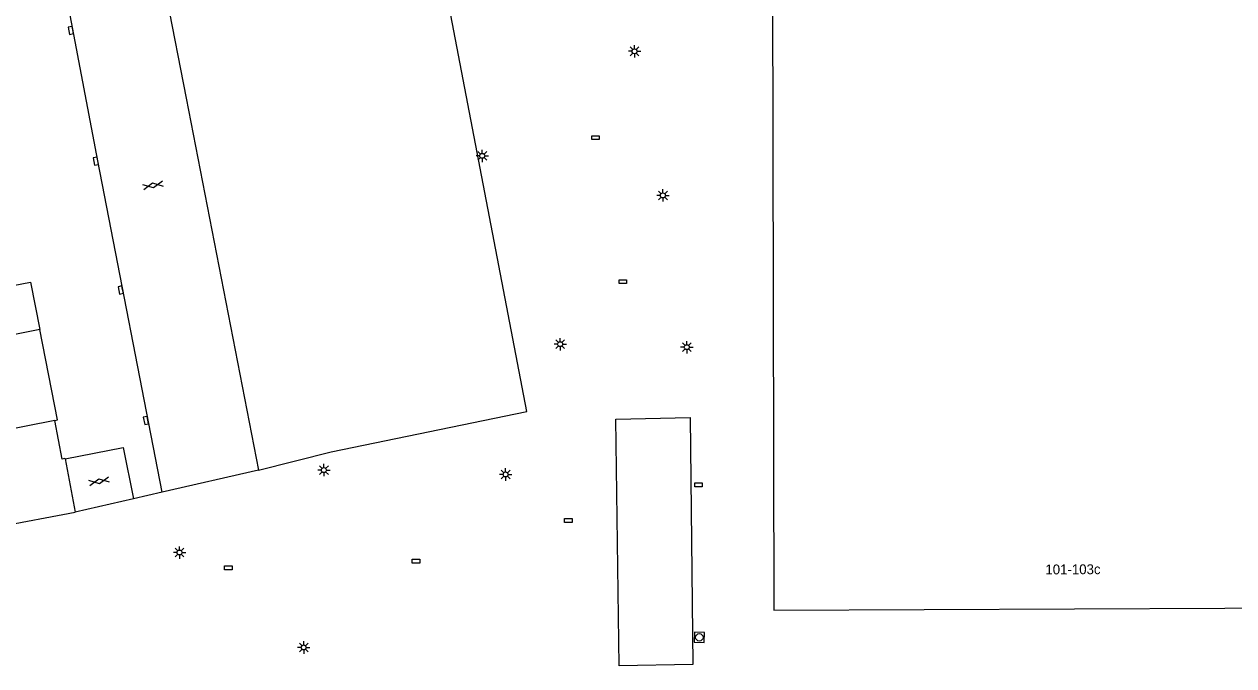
# Model space of a CAD drawing. Extents: x 132999 to 136000, y 398499 to 400501.
# Drawn here: x 133616.6 to 133738.9, y 398741.3 to 398806.2 of the extents above; entities that cross this region are included whole.
import ezdxf

# ---------------------------------------------------------------- set-up
doc = ezdxf.new("R2010")
doc.units = 0
for name, color, linetype in [('gg-afsc-hekwerk', 7, 'Continuous'), ('gg-anno-huisnummerreeks BGT', 7, 'Continuous'), ('gg-bbg-bijgebouw', 7, 'Continuous'), ('gg-bbg-gedigitaliseerde bebouwing', 7, 'Continuous'), ('gg-bbg-gedigitaliseerde bijgebouw', 7, 'Continuous'), ('gg-bbg-luifel en loopbrug', 7, 'Continuous'), ('gg-knt-verharding', 7, 'Continuous'), ('gt-symb-gesloten verharding', 7, 'Continuous'), ('gt-symb-kolk', 7, 'Continuous'), ('gt-symb-kolk center center', 7, 'Continuous'), ('gt-symb-lichtmast', 7, 'Continuous'), ('gt-symb-rioolschacht', 7, 'Continuous')]:
    doc.layers.add(name, color=color, linetype=linetype)

# ---------------------------------------------------------------- blocks, each defined once
blk = doc.blocks.new('gt0-KOLK')
at = {"layer": 'gt-symb-kolk'}
blk.add_lwpolyline([(0, 0), (0.37, 0), (0.37, 0.4), (-0.38, 0.4), (-0.38, 0), (0, 0)], dxfattribs=at)
blk = doc.blocks.new('gt0-GESVH1')
at = {"layer": 'gt-symb-gesloten verharding'}
for p, q in [((-0.99, -0.26), (0.01, 0.24)), ((0.01, -0.26), (-0.99, 0.24)), ((0.01, 0.24), (1.01, -0.26)), ((1.01, 0.24), (0.01, -0.26))]:
    blk.add_line(p, q, dxfattribs=at)
blk = doc.blocks.new('gt0-LMAST')
at = {"layer": 'gt-symb-lichtmast'}
for p, q in [((-0.18, 0.17), (-0.45, 0.44)), ((-0.01, 0.25), (-0.01, 0.62)), ((0.17, 0.17), (0.44, 0.44)), ((-0.26, 0), (-0.63, 0)), ((-0.18, -0.18), (-0.45, -0.45)), ((-0.01, -0.25), (-0.01, -0.63)), ((0.44, -0.45), (0.17, -0.18)), ((0.24, 0), (0.62, 0))]:
    blk.add_line(p, q, dxfattribs=at)
blk.add_circle((-0.01, 0), 0.25, dxfattribs=at)
blk = doc.blocks.new('gt0-KOLKCC')
at = {"layer": 'gt-symb-kolk center center'}
blk.add_lwpolyline([(-0.38, 0.2), (0.38, 0.2), (0.38, -0.2), (-0.38, -0.2)], close=True, dxfattribs=at)
blk = doc.blocks.new('gt0-RS')
at = {"layer": 'gt-symb-rioolschacht'}
blk.add_lwpolyline([(-0.5, -0.5), (0.5, -0.5), (0.5, 0.5), (-0.5, 0.5)], close=True, dxfattribs=at)
blk.add_circle((0, 0), 0.375, dxfattribs=at)

msp = doc.modelspace()

# ---------------------------------------------------------------- linework, layer by layer
at = {"layer": 'gg-afsc-hekwerk'}
for p, q in [((133640.31, 398761.08), (133630.56, 398758.84)), ((133630.56, 398758.84), (133627.66, 398758.17)), ((133627.66, 398758.17), (133621.78, 398756.83))]:
    msp.add_line(p, q, dxfattribs=at)
at = {"layer": 'gg-bbg-bijgebouw'}
for p, q in [((133619.71, 398766.09), (133613.12, 398764.81)), ((133620.76, 398762.22), (133621.78, 398756.83))]:
    msp.add_line(p, q, dxfattribs=at)
msp.add_lwpolyline([(133620.76, 398762.22), (133620.75, 398762.25), (133620.46, 398762.18), (133619.71, 398766.09)], dxfattribs=at)
at = {"layer": 'gg-bbg-gedigitaliseerde bebouwing'}
for p, q in [((133630.33, 398812.39), (133633, 398798.68)), ((133633, 398798.68), (133640.31, 398761.08))]:
    msp.add_line(p, q, dxfattribs=at)
for points in [[(133687.16, 398823.44), (133687.25, 398809.77), (133692.28, 398809.81), (133692.4, 398746.91), (133753.17, 398747.18), (133753.01, 398835.61)], [(133640.31, 398761.08), (133647.67, 398762.94), (133667.43, 398766.99), (133657.71, 398817.83)]]:
    msp.add_lwpolyline(points, dxfattribs=at)
at = {"layer": 'gg-bbg-gedigitaliseerde bijgebouw'}
msp.add_line((133609.42, 398754.48), (133621.78, 398756.83), dxfattribs=at)
msp.add_lwpolyline([(133684.21, 398741.43), (133676.78, 398741.29), (133676.44, 398766.24), (133683.94, 398766.41), (133684.21, 398741.43)], dxfattribs=at)
at = {"layer": 'gg-bbg-luifel en loopbrug'}
for points in [[(133618.21, 398775.28), (133611.3, 398773.9), (133611.31, 398773.83)], [(133619.71, 398766.09), (133619.98, 398766.17), (133618.21, 398775.28)]]:
    msp.add_lwpolyline(points, dxfattribs=at)
at = {"layer": 'gg-knt-verharding'}
for points in [[(133630.56, 398758.84), (133624.06, 398792.36), (133620.63, 398810.49)], [(133611.31, 398773.83), (133609.59, 398773.52), (133608.65, 398778.43), (133617.26, 398780.07), (133618.21, 398775.28)], [(133620.76, 398762.22), (133626.63, 398763.37), (133627.66, 398758.17)]]:
    msp.add_lwpolyline(points, dxfattribs=at)

# ---------------------------------------------------------------- block references
at = {"layer": 'gt-symb-gesloten verharding'}
for p, rotation in [((133629.64, 398789.87), 10.017934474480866), ((133624.19, 398759.96), 10.017934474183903)]:
    msp.add_blockref('gt0-GESVH1', p, dxfattribs=dict(at, rotation=rotation))
at = {"layer": 'gt-symb-kolk'}
for p, rotation in [((133621.54, 398805.58), 100.78161673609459), ((133624.06, 398792.36), 100.89418298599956), ((133626.58, 398779.33), 100.95043426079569), ((133629.13, 398766.14), 101.07387115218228)]:
    msp.add_blockref('gt0-KOLK', p, dxfattribs=dict(at, rotation=rotation))
at = {"layer": 'gt-symb-kolk center center'}
for p in [(133674.38, 398794.69), (133677.14, 398780.13), (133684.78, 398759.59), (133671.62, 398755.97), (133637.27, 398751.21), (133656.24, 398751.86)]:
    msp.add_blockref('gt0-KOLKCC', p, dxfattribs=at)
at = {"layer": 'gt-symb-lichtmast'}
for p in [(133678.33, 398803.42), (133662.94, 398792.85), (133681.2, 398788.85), (133670.81, 398773.81), (133683.61, 398773.51), (133646.93, 398761.08), (133665.3, 398760.64), (133632.34, 398752.75), (133644.89, 398743.15)]:
    msp.add_blockref('gt0-LMAST', p, dxfattribs=at)
at = {"layer": 'gt-symb-rioolschacht', "rotation": 88.73969615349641}
msp.add_blockref('gt0-RS', (133684.87, 398744.17), dxfattribs=at)

# ---------------------------------------------------------------- texts
at = {"layer": 'gg-anno-huisnummerreeks BGT'}
msp.add_text('101-103c', height=1, rotation=0.3, dxfattribs=at).set_placement((133719.85, 398750.53))

doc.saveas('drawing.dxf')
